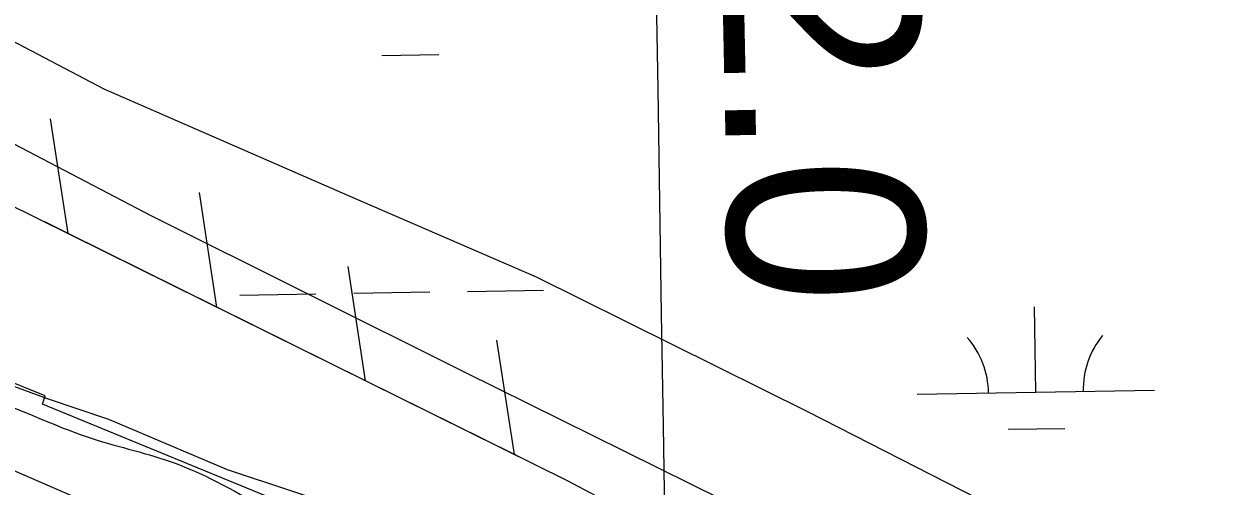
# Model space of a CAD drawing. Extents: x 3855477 to 3893699, y 299188 to 325115.
# Drawn here: x 3869952 to 3870455, y 312999 to 313194 of the extents above; entities that cross this region are included whole.
import ezdxf

# ---------------------------------------------------------------- set-up
doc = ezdxf.new("R2010")
doc.units = 0
for name, color, linetype in [('V-GRID-MAJR', 7, 'Continuous'), ('V-LEVE-TOET', 7, 'Continuous'), ('V-RIVR-EDGE', 7, 'Continuous'), ('V-RIVR-RANG-IDEN', 7, 'Continuous'), ('V-RRAP-FSHR', 7, 'Continuous'), ('V-RRAP-RVMT', 7, 'Continuous'), ('V-TOPO-DPTH', 7, 'Continuous'), ('V-TOPO-WATR', 7, 'Continuous'), ('V-WETL-SWMP', 7, 'Continuous')]:
    doc.layers.add(name, color=color, linetype=linetype)

msp = doc.modelspace()

# ---------------------------------------------------------------- linework, layer by layer
at = {"layer": 'V-GRID-MAJR'}
msp.add_spline([(3870354.64, 304789.85), (3870305.76, 307816.78), (3870207.92, 313876.8), (3870110.07, 319936.83), (3870061.1, 322969.93)], degree=3, dxfattribs=at)
at = {"layer": 'V-LEVE-TOET'}
msp.add_lwpolyline([(3870483.83, 312930.45), (3870400.03, 312970.62), (3870282.49, 313030.62), (3870168.2, 313087.33), (3870089.66, 313121.34), (3869985.9, 313166.56), (3869890.75, 313216.6), (3869788.66, 313268.33), (3869723.6, 313302.66), (3869654.42, 313332.93), (3869647.09, 313334.62), (3869639.34, 313335.49), (3869634.83, 313333.07), (3869631.11, 313325.34), (3869634.31, 313315.93), (3869661.91, 313294.11), (3869795.29, 313223.39), (3870005.53, 313113.36), (3870137.31, 313047.55), (3870273.98, 312980.07), (3870450.12, 312896.4), (3870679.92, 312781.34)], dxfattribs=at)
at = {"layer": 'V-RIVR-EDGE'}
msp.add_spline([(3867582.29, 314425.34), (3867570.7, 314413.42), (3867561.9, 314399.49), (3867550.32, 314391.15), (3867541.15, 314390.38), (3867531.59, 314390.4), (3867522.02, 314390.02), (3867512.44, 314382.87), (3867495.68, 314373.35), (3867474.93, 314362.64), (3867471.72, 314356.27), (3867471.71, 314349.9), (3867475.67, 314341.92), (3867482.44, 314337.52), (3867500.36, 314332.29), (3867521.43, 314311.91), (3867531.76, 314299.93), (3867548.07, 314284.35), (3867556.42, 314277.55), (3867575.52, 314264.75), (3867584.26, 314254.37), (3867636.39, 314222.36), (3867672.99, 314198.35), (3867705.22, 314175.56), (3867737.06, 314158.34), (3867766.11, 314143.52), (3867790, 314131.11), (3867850.11, 314105.46), (3867890.7, 314081.84), (3867921.35, 314066.22), (3867959.17, 314047), (3867986.24, 314034.98), (3868009.33, 314026.95), (3868028.43, 314015.34), (3868064.65, 313995.73), (3868104.06, 313976.1), (3868147.04, 313952.48), (3868180.87, 313935.26), (3868208.33, 313918.45), (3868219.07, 313910.46), (3868229.43, 313907.64), (3868250.13, 313899.62), (3868271.22, 313888.41), (3868285.55, 313877.61), (3868302.66, 313868.01), (3868316.59, 313862.79), (3868322.16, 313856.4), (3868330.11, 313849.21), (3868343.24, 313840.81), (3868349.61, 313837.6), (3868358.36, 313830.41), (3868387.79, 313805.23), (3868410.06, 313784.84), (3868456.61, 313753.64), (3868485.26, 313737.23), (3868537.4, 313710), (3868597.13, 313686.74), (3868646.49, 313665.9), (3868711.78, 313634.65), (3868749.19, 313615.03), (3868765.51, 313608.21), (3868796.55, 313589.01), (3868822.83, 313577.78), (3868848.31, 313567.76), (3868871, 313559.73), (3868898.47, 313545.31), (3868915.58, 313535.31), (3868960.56, 313512.88), (3869001.15, 313489.66), (3869041.75, 313467.64), (3869087.54, 313451.99), (3869121.39, 313439.95), (3869149.26, 313428.72), (3869214.54, 313397.47), (3869284.6, 313363.42), (3869330.76, 313336.21), (3869378.92, 313312.18), (3869402.01, 313300.56), (3869415.93, 313289.37), (3869427.46, 313279.38), (3869443.78, 313271.37), (3869462.89, 313262.55), (3869493.56, 313253.71), (3869509.87, 313244.9), (3869519.81, 313235.71), (3869534.94, 313226.11), (3869554.85, 313222.87), (3869566.01, 313222.84), (3869573.57, 313215.65), (3869591.07, 313203.25), (3869622.11, 313185.64), (3869638.84, 313179.22), (3869653.58, 313177.99), (3869673.08, 313167.58), (3869689.39, 313155.18), (3869726.41, 313137.96), (3869753.48, 313124.74), (3869778.16, 313112.32), (3869796.08, 313105.5), (3869819.56, 313093.49), (3869841.47, 313088.25), (3869850.23, 313084.64), (3869851.8, 313078.26), (3869870.1, 313063.07), (3869888.81, 313054.26), (3869909.51, 313045.84), (3869926.24, 313040.22), (3869940.97, 313035), (3869980.78, 313019.36), (3870015.83, 313008.91), (3870055.23, 312989.29), (3870088.68, 312974.46), (3870109.39, 312969.23), (3870136.07, 312959.99), (3870160.36, 312952.36), (3870180.66, 312942.35), (3870199.36, 312931.14), (3870228.02, 312916.33), (3870260.26, 312899.91), (3870278.95, 312884.32), (3870286.52, 312882.7), (3870300.85, 312877.49), (3870314.37, 312863.9), (3870325.91, 312854.71), (3870335.87, 312853.09), (3870357.77, 312847.86), (3870378.08, 312839.04), (3870391.21, 312830.24), (3870400.36, 312825.83), (3870408.33, 312825.01), (3870427.03, 312814.21), (3870437.39, 312810.99), (3870458.09, 312802.17), (3870488.75, 312790.54), (3870513.44, 312784.9), (3870539.32, 312774.87), (3870566.4, 312763.65), (3870603.03, 312751.2), (3870627.72, 312744.37), (3870669.53, 312730.31), (3870694.62, 312723.48), (3870723.29, 312712.65), (3870753.96, 312705.79), (3870781.04, 312694.57), (3870802.95, 312692.52), (3870822.08, 312692.87), (3870839.61, 312692.43), (3870852.76, 312690.41), (3870865.89, 312682), (3870876.65, 312679.19), (3870890.59, 312676.76)], degree=3, dxfattribs=at)
at = {"layer": 'V-RRAP-FSHR'}
for p, q in [((3869970.63, 313105.78), (3869963.29, 313154.06)), ((3870033.36, 313074.71), (3870026.01, 313122.99)), ((3870096.08, 313043.65), (3870088.74, 313091.92)), ((3870158.81, 313012.58), (3870151.47, 313060.85))]:
    msp.add_line(p, q, dxfattribs=at)
for points in [[(3871602.87, 313190.2), (3871185.8, 312936.48), (3870905.92, 312770.89), (3870843.23, 312744.92), (3870807.14, 312741.17), (3870750.94, 312744.78), (3870697.25, 312759.19), (3870568.11, 312806.07), (3870416.59, 312877.07), (3870181.27, 313001.46), (3869748.65, 313215.72), (3869431.78, 313373.7), (3868927.11, 313605.24), (3868538.28, 313795.44), (3868231.97, 313919.82), (3868099.9, 313980.44), (3867809.06, 314124.21), (3867706.83, 314178.67)], [(3869970.63, 313105.78), (3869960.81, 313110.64)], [(3870033.36, 313074.71), (3869970.63, 313105.78)], [(3870096.08, 313043.65), (3870033.36, 313074.71)], [(3870158.81, 313012.58), (3870096.08, 313043.65)], [(3870160.34, 313011.82), (3870158.81, 313012.58)]]:
    msp.add_lwpolyline(points, dxfattribs=at)
at = {"layer": 'V-RRAP-RVMT'}
for p, q in [((3869961.03, 313037.3), (3869825.75, 313092.2)), ((3869959.84, 313033.8), (3869961.03, 313037.3)), ((3870071.57, 312987.99), (3869959.84, 313033.8))]:
    msp.add_line(p, q, dxfattribs=at)
at = {"layer": 'V-TOPO-DPTH'}
msp.add_lwpolyline([(3871788.78, 312574.43), (3871135.21, 312612.09), (3871133.06, 312611.63), (3871132.26, 312611.78), (3871131.98, 312611.97), (3871131.86, 312612.08), (3870301.38, 312853.86), (3870297.67, 312854.81), (3870293.99, 312855.86), (3870290.35, 312857.06), (3870286.74, 312858.35), (3870283.23, 312859.86), (3870279.81, 312861.54), (3869851.1, 313047.71), (3869392.89, 313298.61)], dxfattribs=at)
at = {"layer": 'V-TOPO-WATR'}
msp.add_lwpolyline([(3871788.78, 312574.43), (3871135.21, 312612.09), (3871133.06, 312611.63), (3871132.26, 312611.78), (3871131.98, 312611.97), (3871131.86, 312612.08), (3870301.38, 312853.86), (3870297.67, 312854.81), (3870293.99, 312855.86), (3870290.35, 312857.06), (3870286.74, 312858.35), (3870283.23, 312859.86), (3870279.81, 312861.54), (3869851.1, 313047.71), (3869392.89, 313298.61)], dxfattribs=at)
at = {"layer": 'V-WETL-SWMP'}
for p, q in [((3870102.91, 313180.8), (3870126.91, 313181.19)), ((3870043.14, 313079.81), (3870075.13, 313080.33)), ((3870091.13, 313080.59), (3870123.13, 313081.11)), ((3870139.13, 313081.38), (3870171.12, 313081.9)), ((3870378.69, 313038.84), (3870378.11, 313074.84)), ((3870328.7, 313038.03), (3870428.69, 313039.66)), ((3870366.95, 313023.22), (3870390.94, 313023.61))]:
    msp.add_line(p, q, dxfattribs=at)
msp.add_lwpolyline([(3870458.39, 312812.47), (3870438.92, 312820.15), (3870415.75, 312830.56), (3870379.91, 312845.6), (3870363.69, 312851.37), (3870352.43, 312856.16), (3870337.03, 312862.49), (3870322.7, 312871.1), (3870295.41, 312889.96), (3870282.19, 312898.52), (3870268.28, 312907.71), (3870249.99, 312917.55), (3870221.79, 312930.34), (3870207.02, 312937.65), (3870190.31, 312946.93), (3870167.47, 312958.33), (3870124.72, 312976.12), (3870093.37, 312987.71), (3870037.92, 313006.13), (3869987.88, 313027.38), (3869962.04, 313036.07), (3869931.68, 313047.13), (3869921.27, 313050.39)], dxfattribs=at)
for centre, start, end in [((3870323.45, 313038.42), 0.1615, 41.7052), ((3870433.92, 313040.22), 140.1615, 181.7052)]:
    msp.add_arc(centre, 35.25, start, end, dxfattribs=at)

# ---------------------------------------------------------------- texts
at = {"layer": 'V-RIVR-RANG-IDEN'}
msp.add_text('R-22.0', height=83, rotation=271.1857, dxfattribs=at).set_placement((3870242.41, 313408.31))

doc.saveas('drawing.dxf')
